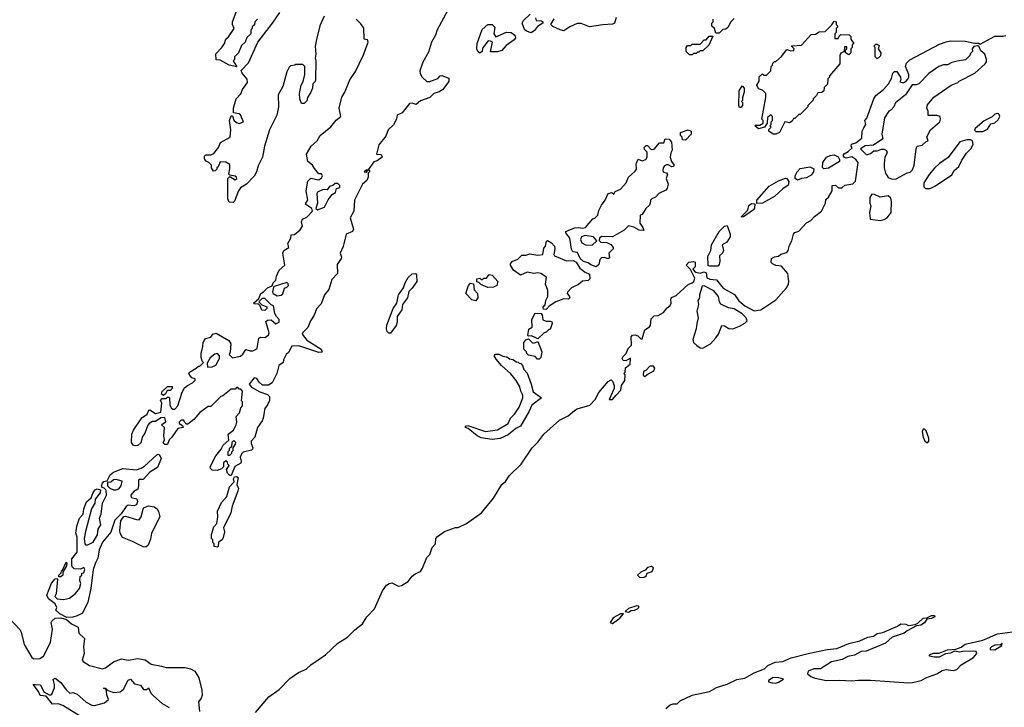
# Model space of a CAD drawing. Extents: x 2348354 to 2479840, y 460476 to 613653.
# Tile 288 of 305: x 2457711 to 2464994, y 582037 to 587120. Entities that reach past the tile are written whole.
import ezdxf

# ---------------------------------------------------------------- set-up
doc = ezdxf.new("R2010")
doc.units = 0

msp = doc.modelspace()

# ---------------------------------------------------------------- linework, layer by layer
at = {"layer": '0CON05XD'}
for points in [[(2459470, 587125), (2459450, 587105), (2459448.3, 587081.7), (2459431.7, 587068.3), (2459430, 587055), (2459420, 587045), (2459420, 587015), (2459391.7, 586988.3), (2459380, 586955), (2459351.7, 586928.3), (2459330, 586875), (2459300, 586845), (2459300, 586825), (2459290, 586815), (2459318.3, 586771.7), (2459260, 586785), (2459195, 586820), (2459163.6, 586823.6), (2459161.7, 586868.3), (2459205.8, 586914.2), (2459225.9, 586944.1), (2459236.2, 586975), (2459256, 586994), (2459297.5, 587055), (2459286.2, 587085), (2459286.7, 587105), (2459355, 587290)], [(2460879.3, 587190.7), (2460800, 587045), (2460786.7, 587005), (2460757.5, 586955), (2460735, 586880), (2460693.3, 586805), (2460671.7, 586741.7), (2460673, 586723), (2460687.5, 586695), (2460723, 586663), (2460745, 586662.5), (2460803.6, 586686.4), (2460822.5, 586705), (2460835, 586707.5), (2460885, 586686.7), (2460885.8, 586664.2), (2460837.9, 586602.1), (2460815, 586586.2), (2460774.3, 586575.7), (2460745.8, 586544.2), (2460675, 586520), (2460645, 586492.5), (2460615, 586502.5), (2460595, 586500), (2460539.3, 586430.7), (2460502.5, 586415), (2460497.5, 586385), (2460477, 586343), (2460437.5, 586305), (2460420.7, 586259.3), (2460366.7, 586195), (2460350, 586125), (2460385, 586122.5), (2460392.5, 586105), (2460355, 586076.7), (2460330.7, 586069.3), (2460290, 586010), (2460275, 586007.5), (2460260, 585995), (2460277.5, 585992.5), (2460290, 586010), (2460298.3, 586008.3), (2460300, 585995), (2460290, 585985), (2460290, 585955), (2460279.3, 585930.7), (2460247.5, 585905), (2460188.8, 585785), (2460183.3, 585705), (2460156.7, 585655), (2460179.3, 585570.7), (2460172.5, 585555), (2460126.4, 585533.6), (2460103, 585443), (2460082.5, 585395), (2460092.5, 585365), (2460090, 585355), (2460060.7, 585309.3), (2460063.3, 585245), (2460019.3, 585200.7), (2459998.8, 585125), (2459966.2, 585085), (2459940.8, 585019.2), (2459906.4, 584983.6), (2459890, 584935), (2459862.5, 584895), (2459842.5, 584845), (2459805, 584807.5), (2459800, 584795), (2459835, 584751.2), (2459942.5, 584685), (2459948.3, 584661.7), (2459925, 584660), (2459775, 584708.8), (2459724.1, 584705.9), (2459699.2, 584660.8), (2459682.5, 584645), (2459662.5, 584605), (2459660, 584585), (2459627.5, 584565), (2459612.5, 584505), (2459580, 584435), (2459551.7, 584418.3), (2459508.3, 584418.3), (2459481.7, 584441.7), (2459465, 584467.5), (2459445, 584472.5), (2459410, 584425), (2459425, 584402.5), (2459488.3, 584368.3), (2459545, 584350), (2459560, 584335), (2459558.8, 584305), (2459545, 584272.5), (2459523.8, 584245), (2459511.2, 584175), (2459506.1, 584153.9), (2459470, 584105), (2459450, 584035), (2459423.8, 584005), (2459423.3, 583986.7), (2459436.2, 583955), (2459432.5, 583945), (2459425, 583937.5), (2459365, 583922.5), (2459355, 583912.5), (2459343.3, 583885), (2459350, 583855), (2459347, 583843), (2459303.6, 583816.4), (2459275, 583750), (2459265, 583750), (2459248.3, 583768.3), (2459240, 583795), (2459260, 583825), (2459250, 583835), (2459248.3, 583848.3), (2459235, 583860), (2459220, 583845), (2459220, 583815), (2459205, 583800), (2459171.7, 583788.3), (2459135, 583790), (2459121.7, 583801.7), (2459120, 583815), (2459163.3, 583895), (2459202.5, 583945), (2459217.5, 583975), (2459258.3, 584011.7), (2459253.3, 584055), (2459293, 584087), (2459312.5, 584125), (2459316.7, 584145), (2459313, 584187), (2459337, 584213), (2459348.3, 584251.7), (2459360, 584265), (2459360, 584295), (2459352.5, 584302.5), (2459360, 584375), (2459348.3, 584388.3), (2459335, 584390), (2459325, 584400), (2459315, 584400), (2459305, 584390), (2459275, 584390), (2459215, 584340), (2459200, 584335), (2459125, 584260), (2459105, 584260), (2459043.6, 584216.4), (2459000, 584165), (2458955, 584130), (2458945, 584130), (2458930, 584145), (2458925, 584160), (2458905, 584160), (2458890, 584145), (2458890, 584135), (2458915, 584120), (2458920, 584105), (2458880.7, 584099.3), (2458837.5, 584035), (2458817.5, 584015), (2458805, 583980), (2458785, 583980), (2458773, 583993), (2458782.5, 584015), (2458777.5, 584045), (2458782.5, 584105), (2458760, 584125), (2458765, 584130)], [(2459962.5, 587145), (2459932.5, 587075), (2459907, 586973), (2459897.5, 586925), (2459902.5, 586865), (2459897.5, 586835), (2459902.5, 586815), (2459900, 586675), (2459897, 586663), (2459880, 586645), (2459877, 586613), (2459861.7, 586578.3), (2459840, 586545), (2459835, 586520), (2459815, 586500), (2459795, 586500), (2459782.5, 586535), (2459780, 586575), (2459792.5, 586635), (2459807, 586663), (2459820, 586715), (2459820, 586775), (2459805, 586790), (2459755, 586790), (2459747, 586783), (2459715, 586780), (2459705, 586770), (2459687.5, 586735), (2459656.7, 586625), (2459622.5, 586565), (2459626.7, 586475), (2459612.5, 586415), (2459560, 586305), (2459522.5, 586185), (2459506.7, 586105), (2459475, 586040), (2459463.9, 585996.1), (2459445, 585962.5), (2459390, 585905), (2459345, 585877.5), (2459328.8, 585855), (2459300.7, 585779.3), (2459290.7, 585769.3), (2459261.7, 585771.7), (2459250, 585795), (2459250, 585945), (2459265, 585960), (2459305, 585937.5), (2459317.5, 585945), (2459316.2, 585955), (2459305, 585962.5), (2459265, 585970), (2459258.3, 585978.3), (2459266.4, 586016.4), (2459265, 586050), (2459237, 586067), (2459195, 586070), (2459178.3, 586031.7), (2459170, 586025), (2459170, 586015), (2459158.3, 586001.7), (2459145, 586000), (2459130, 586025), (2459130, 586045), (2459110, 586065), (2459087, 586077), (2459077.5, 586095), (2459078.3, 586111.7), (2459088.3, 586121.7), (2459125, 586120), (2459148.3, 586131.7), (2459182.5, 586175), (2459197, 586213), (2459268.3, 586251.7), (2459272.5, 586305), (2459262.5, 586375), (2459275, 586410), (2459285, 586410), (2459296.4, 586376.4), (2459315, 586360), (2459335, 586353.3), (2459367.5, 586365), (2459345, 586416.2), (2459335, 586423.8), (2459292.5, 586432.5), (2459293.8, 586465), (2459313.8, 586535), (2459348.3, 586571.7), (2459360, 586605), (2459397.5, 586655), (2459395, 586680), (2459357.5, 586725), (2459350, 586745), (2459405, 586800), (2459472.5, 586955), (2459582.5, 587095), (2459636.1, 587173.9)], [(2461495, 587023.3), (2461460, 587035), (2461446.4, 587046.4), (2461427.5, 587095), (2461437, 587113), (2461488.3, 587161.7)], [(2461526.7, 587135), (2461532.5, 587115), (2461571.7, 587111.7), (2461580, 587105), (2461580, 587095), (2461540.7, 587069.3), (2461519.3, 587040.7), (2461495, 587023.3)], [(2462124.1, 587135.9), (2462110, 587095), (2462095, 587087.5), (2462025, 587083.3), (2461925, 587067.5), (2461865, 587092.5), (2461835, 587092.5), (2461781.7, 587068.3), (2461735, 587037.5), (2461710, 587045), (2461655, 587070), (2461640, 587085), (2461663.6, 587126.4)], [(2462995, 587130), (2462972.5, 587105), (2462948.3, 587061.7), (2462935, 587050), (2462911.7, 587048.3), (2462885, 587020), (2462861.7, 587021.7), (2462850, 587055), (2462831.7, 587071.7), (2462830, 587095), (2462840, 587105), (2462840, 587125)], [(2458765, 584130), (2458791.7, 584148.3), (2458785, 584180), (2458755, 584177.5), (2458715, 584150), (2458695, 584150), (2458670, 584135), (2458658.3, 584121.7), (2458637, 584063), (2458617.5, 584035), (2458608.3, 583991.7), (2458585, 583973.3), (2458565, 583970), (2458550, 583975), (2458537.5, 583995), (2458541.2, 584055), (2458553.3, 584085), (2458615, 584176.7), (2458653.3, 584205), (2458667, 584233), (2458675, 584236.2), (2458715, 584210), (2458755, 584220), (2458763.3, 584285), (2458753.3, 584305), (2458765, 584320), (2458795, 584320), (2458805, 584330), (2458815, 584330), (2458820, 584325), (2458823, 584273), (2458831.7, 584251.7), (2458845, 584240), (2458858.3, 584241.7), (2458880, 584265), (2458913, 584367), (2458931.7, 584398.3), (2458953, 584417), (2458990, 584435), (2459010, 584455), (2459010, 584465), (2458985, 584472.5), (2458973.9, 584483.9), (2458962.5, 584505), (2458967.5, 584515), (2459017, 584543), (2459035, 584560), (2459045, 584560), (2459070, 584585), (2459060, 584595), (2459053, 584623), (2459053, 584653), (2459066.4, 584703.6), (2459067.5, 584735), (2459087, 584763), (2459125, 584772.5), (2459140, 584795), (2459165, 584802.5), (2459258.8, 584748.8), (2459272.5, 584725), (2459267.5, 584662.5), (2459260, 584645), (2459285, 584620), (2459345, 584632.5), (2459363, 584647), (2459385, 584683.3), (2459415, 584672.5), (2459435, 584673.3), (2459456.7, 584683.3), (2459467, 584693), (2459480, 584765), (2459495, 584772.5), (2459525, 584770), (2459551.7, 584788.3), (2459556.4, 584806.4), (2459531.7, 584888.3), (2459545, 584900), (2459571.7, 584901.7), (2459605, 584872.5), (2459630, 584885), (2459630, 584905), (2459610, 584925), (2459598.3, 584948.3), (2459590, 585005), (2459571.7, 585011.7), (2459525, 585060), (2459505, 585060), (2459480, 585035), (2459501.7, 585011.7), (2459538.3, 584998.3), (2459540, 584985), (2459525, 584970), (2459501.7, 584971.7), (2459490, 585005), (2459478.3, 585018.3), (2459445, 585020), (2459440, 585025), (2459480, 585060), (2459494.1, 585095.9), (2459515, 585107.5), (2459545, 585137.5), (2459578.3, 585151.7), (2459587.5, 585175), (2459606.7, 585195), (2459610, 585225), (2459630.3, 585269.7), (2459673.3, 585306.7), (2459656.7, 585395), (2459666.1, 585413.9), (2459702.5, 585435), (2459693.9, 585466.1), (2459716.7, 585505), (2459720, 585530), (2459745, 585532.5), (2459785, 585567.5), (2459802.5, 585595), (2459796.7, 585625), (2459803.8, 585645), (2459835, 585660), (2459876.7, 585705), (2459872.5, 585725), (2459827.5, 585755), (2459827.5, 585765), (2459842.5, 585785), (2459830, 585855), (2459843, 585927), (2459865, 585947.5), (2459925, 585937.5), (2459945, 585950), (2459950, 585965), (2459945, 585980), (2459925, 585980), (2459891.2, 586021.2), (2459877.5, 586045), (2459841.7, 586071.7), (2459833, 586127), (2459866.7, 586185), (2459912.5, 586225), (2459933.3, 586265), (2460012.7, 586327.3), (2460051.7, 586378.3), (2460086.1, 586403.9), (2460073.8, 586465), (2460093.6, 586546.4), (2460116.7, 586585), (2460153.9, 586676.1), (2460195, 586737.5), (2460255, 586860), (2460290, 586955), (2460285, 586970), (2460260, 586975), (2460257, 587057), (2460235, 587090), (2460200, 587125)], [(2461115, 586872.5), (2461100, 586885), (2461092.5, 586905), (2461094, 586945), (2461131.7, 587048.3), (2461175, 587084.4), (2461205, 587085.6), (2461226.2, 587065), (2461217.5, 587015), (2461233, 586993), (2461311.2, 587028.8), (2461345.8, 587025.8), (2461373.3, 587005), (2461377.5, 586985), (2461369.3, 586970.7), (2461310.7, 586929.3), (2461277, 586893), (2461245, 586883.3), (2461193.3, 586883.3), (2461207.5, 586955), (2461195, 586962.5), (2461177, 586963), (2461135, 586910), (2461132.5, 586885), (2461115, 586872.5)], [(2463305, 586273.3), (2463285, 586273.3), (2463252.5, 586295), (2463251.7, 586308.3), (2463270, 586325), (2463260, 586335), (2463270, 586345), (2463270, 586365), (2463280, 586375), (2463280, 586405), (2463267.5, 586417.5), (2463243, 586397), (2463240, 586355), (2463220, 586325), (2463175, 586312.5), (2463150, 586335), (2463155, 586340), (2463185, 586340), (2463210, 586355), (2463210, 586375), (2463200, 586385), (2463230, 586545), (2463230, 586575), (2463205, 586600), (2463175, 586610), (2463162.5, 586635), (2463180, 586665), (2463181.7, 586698.3), (2463205, 586720), (2463215, 586710), (2463235, 586710), (2463267, 586743), (2463270, 586775), (2463280, 586785), (2463281.7, 586798.3), (2463295, 586810), (2463305, 586810), (2463345, 586847.5), (2463385, 586900), (2463415, 586890), (2463438.3, 586891.7), (2463440, 586905), (2463421.7, 586921.7), (2463422.5, 586927.5), (2463495, 586932.5), (2463565, 587010), (2463597, 587013), (2463625, 587030), (2463668.3, 587031.7), (2463718.3, 587081.7), (2463735, 587110), (2463750, 587105), (2463750, 587085), (2463760, 587075), (2463760, 587065), (2463750, 587055), (2463750, 587025), (2463740, 587015), (2463741.7, 586981.7), (2463765, 586980), (2463771.7, 586998.3), (2463785, 587010), (2463847, 587007), (2463860, 586995), (2463860, 586975), (2463880, 586945), (2463870, 586935), (2463870, 586915), (2463860, 586905), (2463860, 586875), (2463845, 586860), (2463820, 586875), (2463820, 586895), (2463830, 586905), (2463828.3, 586918.3), (2463811.7, 586918.3), (2463810, 586885), (2463785, 586872.5), (2463776.7, 586855), (2463776.7, 586795), (2463700, 586705), (2463700, 586695), (2463688.3, 586681.7), (2463687, 586643), (2463661.7, 586618.3), (2463660, 586595), (2463645, 586582.5), (2463615, 586580), (2463605, 586560), (2463580, 586535), (2463580, 586525), (2463540, 586485), (2463540, 586475), (2463485, 586420), (2463475, 586420), (2463445, 586390), (2463435, 586390), (2463425, 586370), (2463405, 586357.5), (2463370, 586365), (2463332.5, 586285), (2463305, 586273.3)], [(2459455, 581997.5), (2459555.4, 582114.6), (2459630.2, 582169.8), (2459708.9, 582251.1), (2459774.6, 582295.4), (2459830.2, 582319.8), (2459865, 582351.9), (2459974.2, 582425), (2460065, 582512.2), (2460137.1, 582555), (2460189.8, 582610.2), (2460246.7, 582655), (2460280, 582705), (2460336.2, 582765), (2460395, 582897.5), (2460425, 582940), (2460445, 582953.3), (2460465, 582956.7), (2460513.6, 582933.6), (2460535, 582936.7), (2460585, 582966.7), (2460614.3, 583005.7), (2460636.2, 583023.8), (2460675, 583040.8), (2460690.6, 583065), (2460723.3, 583145), (2460744.2, 583165.8), (2460762.5, 583217.5), (2460786.2, 583245), (2460790, 583285), (2460800.7, 583299.3), (2460853.3, 583336.7), (2460935, 583366.7), (2460955, 583367.5), (2461017.5, 583395), (2461127.5, 583475), (2461215, 583582.5), (2461276.7, 583685), (2461305, 583707.5), (2461331.7, 583748.3), (2461421.2, 583835), (2461502.5, 583955), (2461545, 583996.7), (2461588.8, 584055), (2461705, 584158.6), (2461767.8, 584192.2), (2461815, 584230), (2461835, 584242.5), (2461929.3, 584270.7), (2461968.3, 584311.7), (2461995, 584363.3), (2462065, 584446.7), (2462087.5, 584457.5), (2462097, 584447), (2462107.5, 584415), (2462107.5, 584395), (2462072.5, 584312.5), (2462095, 584313.3), (2462122.5, 584345), (2462158.3, 584381.7), (2462162.5, 584415), (2462187, 584453), (2462190, 584495), (2462180, 584505), (2462190, 584515), (2462193, 584547), (2462227, 584573), (2462228.3, 584618.3), (2462195, 584597.5), (2462175, 584600), (2462167.5, 584615), (2462171.7, 584628.3), (2462197, 584653), (2462211.7, 584688.3), (2462236.7, 584715), (2462233.8, 584775), (2462245, 584787.5), (2462265, 584790), (2462282.4, 584782.4), (2462305, 584760), (2462315, 584760), (2462335, 584827.5), (2462369.3, 584850.7), (2462377, 584863), (2462381.7, 584908.3), (2462405, 584930), (2462435, 584933.3), (2462473.9, 584956.1), (2462500.5, 584989.5), (2462523.6, 585006.4), (2462530, 585025), (2462527.5, 585055), (2462533.6, 585066.4), (2462568.3, 585081.7), (2462657, 585163), (2462686.1, 585173.9), (2462697.5, 585185), (2462705, 585210), (2462672.5, 585272.5), (2462640, 585305), (2462661.7, 585328.3), (2462695, 585332.5), (2462708.3, 585328.3), (2462706.4, 585293.6), (2462690, 585275), (2462701.7, 585261.7), (2462713, 585253), (2462745, 585246.7), (2462775, 585256.2), (2462790, 585250), (2462795, 585212.5), (2462815, 585202.5), (2462865, 585197.5), (2462915.8, 585135.8), (2462998.1, 585088.1), (2463031.7, 585041.7), (2463075, 585005.7), (2463145, 584966.9), (2463193.9, 584976.1), (2463305, 585048.8), (2463383, 585137), (2463397.5, 585165), (2463400, 585185), (2463393.3, 585245), (2463345, 585297.5), (2463303.6, 585303.6), (2463280, 585315), (2463270, 585325), (2463272.5, 585355), (2463295, 585367.5), (2463325, 585372.5), (2463342, 585388), (2463385, 585400), (2463395.9, 585414.1), (2463405, 585452.5), (2463423.8, 585485), (2463434.2, 585535.8), (2463445, 585546.2), (2463473.9, 585556.1), (2463530.5, 585619.5), (2463562.5, 585635), (2463590, 585665), (2463642.5, 585705), (2463672.5, 585765), (2463675, 585790), (2463693, 585807), (2463720, 585855), (2463720, 585895), (2463745, 585897.5), (2463768.3, 585878.3), (2463791.7, 585878.3), (2463815, 585897.5), (2463873.6, 585906.4), (2463893.6, 585926.4), (2463912.5, 586065), (2463896.4, 586086.4), (2463867, 586107), (2463825, 586097.5), (2463811.7, 586101.7), (2463802.5, 586115), (2463810.7, 586129.3), (2463840, 586145), (2463868.3, 586171.7), (2463862.5, 586185), (2463865, 586200), (2463895, 586210), (2463940, 586245), (2463942.5, 586295), (2463955, 586320), (2463970, 586345), (2463962.5, 586375), (2463977, 586393), (2464030, 586535), (2464045, 586560), (2464100, 586605), (2464137.5, 586645), (2464160, 586685), (2464170, 586725), (2464181.7, 586738.3), (2464198.3, 586738.3), (2464226.1, 586696.1), (2464230, 586675), (2464221.7, 586661.7), (2464246.4, 586653.6), (2464265, 586662.5), (2464280.7, 586679.3), (2464288.8, 586695), (2464288.8, 586715), (2464263.3, 586775), (2464271.7, 586798.3), (2464295, 586823.3), (2464515, 586940), (2464565, 586956.7), (2464595, 586963.3), (2464705, 586962.5), (2464775, 586947.5), (2464805, 586947.5), (2464815, 586940), (2464925, 586997.5), (2464985, 586997.5), (2465005, 587003.3)], [(2462685, 586860), (2462665, 586860), (2462640, 586885), (2462640, 586915), (2462651.7, 586928.3), (2462675, 586930), (2462685, 586940), (2462745, 586940), (2462775, 586970), (2462788.3, 586971.7), (2462811.7, 586998.3), (2462838.3, 586998.3), (2462808.3, 586931.7), (2462765, 586890), (2462745, 586890), (2462735, 586880), (2462725, 586880), (2462715, 586870), (2462695, 586870), (2462685, 586860)], [(2464165, 585940), (2464195, 585942.5), (2464275, 585987.5), (2464297, 585993), (2464315, 586010), (2464326.4, 586043.6), (2464342.5, 586165), (2464350, 586185), (2464386.7, 586193.3), (2464415, 586220), (2464430, 586225), (2464420, 586255), (2464447.5, 586305), (2464516.7, 586365), (2464522.5, 586385), (2464520, 586405), (2464495, 586412.5), (2464431.7, 586411.7), (2464430, 586445), (2464420, 586465), (2464425, 586490), (2464473.6, 586546.4), (2464600, 586635), (2464650, 586655), (2464660, 586665), (2464776.4, 586723.6), (2464852.5, 586795), (2464861.7, 586808.3), (2464862.5, 586825), (2464850, 586865), (2464820.7, 586890.7), (2464809.3, 586919.3), (2464797.5, 586927.5), (2464769.3, 586920.7), (2464757.5, 586905), (2464760, 586885), (2464741.7, 586868.3), (2464740, 586855), (2464707, 586823), (2464645, 586812.5), (2464605, 586802.5), (2464575, 586787.5), (2464545, 586787.5), (2464510, 586775), (2464435, 586722.5), (2464363, 586647), (2464345, 586637.5), (2464311.7, 586638.3), (2464262.5, 586565), (2464190, 586505), (2464177.5, 586475), (2464155, 586452.5), (2464140, 586445), (2464108.8, 586395), (2464087.5, 586275), (2464095, 586240), (2464027, 586193), (2463965, 586186.7), (2463930, 586165), (2463975, 586120), (2464005, 586130), (2464028.3, 586151.7), (2464055, 586150), (2464085, 586163.3), (2464105, 586162.5), (2464123, 586153), (2464127.5, 586135), (2464110, 586105), (2464106.2, 586055), (2464106.2, 586025), (2464116.1, 585986.1), (2464135, 585952.5), (2464165, 585940)], [(2464055, 586830), (2464040, 586845), (2464040, 586915), (2464030, 586925), (2464045, 586940), (2464055, 586940), (2464068.3, 586928.3), (2464060, 586905), (2464080, 586875), (2464078.3, 586851.7), (2464055, 586830)], [(2463045, 586470), (2463035, 586470), (2463030, 586485), (2463032.5, 586595), (2463055, 586630), (2463070, 586615), (2463070, 586585), (2463057.5, 586545), (2463057, 586523), (2463050, 586515), (2463057, 586507), (2463057.5, 586485), (2463045, 586470)], [(2464783, 586293), (2464835, 586293.8), (2464869.5, 586310.5), (2464895, 586350), (2464925, 586357.5), (2464949.3, 586380.7), (2464960, 586405), (2464953, 586423), (2464945, 586427.5), (2464925, 586422.5), (2464905, 586402.5), (2464845, 586372.5), (2464777.5, 586315), (2464773, 586303), (2464783, 586293)], [(2462635, 586230), (2462613, 586233), (2462611.7, 586251.7), (2462600, 586265), (2462600, 586285), (2462656.4, 586306.4), (2462677.5, 586295), (2462677, 586273), (2462635, 586230)], [(2461975, 585292.5), (2461935, 585307.5), (2461915, 585323.3), (2461882.5, 585332.5), (2461857.5, 585355), (2461838.3, 585398.3), (2461802.5, 585405), (2461793.6, 585423.6), (2461780, 585505), (2461750, 585545), (2461750, 585555), (2461815, 585580.8), (2461843.9, 585583.9), (2461875, 585578.8), (2461895.9, 585584.1), (2461951.7, 585648.3), (2461965, 585652.5), (2461987.5, 585675), (2461995, 585710), (2462015, 585750), (2462042.5, 585785), (2462063.6, 585836.4), (2462091.7, 585841.7), (2462105, 585830), (2462115, 585850), (2462155, 585867.5), (2462197.5, 585915), (2462213.6, 585956.4), (2462265, 586000), (2462272.5, 586015), (2462270, 586055), (2462285, 586090), (2462315, 586077.5), (2462343, 586087), (2462352.5, 586105), (2462351.7, 586141.7), (2462331.7, 586161.7), (2462330, 586175), (2462345, 586190), (2462355, 586190), (2462381.7, 586161.7), (2462405, 586162.5), (2462445, 586210), (2462475, 586210), (2462485, 586240), (2462515, 586237.5), (2462532.5, 586215), (2462537.5, 586155), (2462527.5, 586135), (2462523.3, 586105), (2462533, 586073), (2462552.5, 586045), (2462546.1, 586033.9), (2462535, 586032.5), (2462507, 586047), (2462495, 586046.7), (2462480.5, 586039.5), (2462470, 586025), (2462467.5, 586005), (2462473.3, 585993.3), (2462495, 585987.5), (2462502.5, 585975), (2462493.3, 585945), (2462508.8, 585905), (2462501.2, 585875), (2462490.7, 585859.3), (2462440, 585835), (2462413, 585807), (2462386.7, 585795), (2462376.7, 585785), (2462373.8, 585765), (2462370.7, 585749.3), (2462342.5, 585725), (2462315, 585680), (2462300, 585675), (2462297.5, 585615), (2462320, 585585), (2462328.3, 585561.7), (2462294.3, 585564.3), (2462255, 585586.7), (2462213.6, 585596.4), (2462183.3, 585565), (2462095.9, 585514.1), (2462015, 585516.7), (2462000, 585505), (2461998.3, 585488.3), (2462010, 585475), (2462055, 585472.5), (2462085, 585457.5), (2462100, 585435), (2462100, 585425), (2462070, 585395), (2462075, 585360), (2462065, 585353.3), (2462035, 585362.5), (2462015, 585360), (2462003, 585347), (2461995, 585310), (2461975, 585292.5)], [(2464411.7, 585871.7), (2464445, 585873.3), (2464485, 585892.5), (2464605, 585973.3), (2464624.1, 586005.9), (2464658, 586035), (2464678.8, 586081.2), (2464715, 586132.5), (2464746.7, 586165), (2464763, 586197), (2464760, 586225), (2464745, 586232.5), (2464717, 586233), (2464665, 586217.5), (2464577.7, 586102.3), (2464515, 586057.5), (2464478.3, 586021.7), (2464437.5, 585975), (2464400, 585915), (2464400, 585885), (2464411.7, 585871.7)], [(2463658.3, 586018.3), (2463648.3, 586028.3), (2463652.5, 586065), (2463680, 586105), (2463705, 586116.7), (2463735, 586120), (2463765, 586107.5), (2463776.4, 586086.4), (2463775, 586072.5), (2463695, 586022.5), (2463658.3, 586018.3)], [(2463465, 585933.3), (2463447.5, 585945), (2463447.5, 585965), (2463462.5, 585995), (2463485, 586020), (2463555, 586032), (2463585, 586017.5), (2463583.8, 585995), (2463565, 585970), (2463530, 585950), (2463495, 585946.2), (2463465, 585933.3)], [(2459915, 585713.8), (2459966, 585735), (2459992.1, 585787.9), (2460023.3, 585826.7), (2460047, 585843), (2460055, 585872.5), (2460079.3, 585880.7), (2460078.8, 585895), (2460065, 585910), (2460045, 585910), (2460027.5, 585895), (2460002.3, 585887.7), (2459986.7, 585863.3), (2459955, 585866), (2459913.3, 585845), (2459908.8, 585835), (2459913.3, 585765), (2459902.5, 585725), (2459915, 585713.8)], [(2463162.5, 585762.5), (2463162.5, 585785), (2463255, 585890), (2463325, 585930), (2463375, 585948.8), (2463385.9, 585945.9), (2463400, 585925), (2463395, 585897.5), (2463355, 585870), (2463295, 585813.8), (2463205, 585763.8), (2463162.5, 585762.5)], [(2464075, 585636.7), (2464105, 585644), (2464126.7, 585655), (2464157.5, 585695), (2464160, 585775), (2464155, 585800), (2464135, 585817.5), (2464075, 585807.5), (2464035, 585827.5), (2464015, 585830), (2464000, 585805), (2464000, 585765), (2464006.7, 585745), (2463997.5, 585695), (2464002.5, 585645), (2464075, 585636.7)], [(2463050, 585660), (2463050, 585665), (2463097, 585713), (2463105, 585747.5), (2463125, 585762.5), (2463148.3, 585758.3), (2463146.7, 585726.7), (2463140, 585715), (2463065, 585662.5), (2463050, 585660)], [(2462875, 585297.5), (2462815, 585297.5), (2462803.6, 585303.6), (2462800.7, 585369.3), (2462822.5, 585415), (2462828.8, 585455), (2462884.2, 585555), (2462925, 585593.8), (2462945, 585597.5), (2462967.5, 585535), (2462966.7, 585515), (2462942.5, 585475), (2462907.5, 585455), (2462916.2, 585415), (2462910, 585395), (2462887.5, 585375), (2462891.2, 585335), (2462885, 585310), (2462875, 585297.5)], [(2461605, 584977.5), (2461585, 584980), (2461582.5, 584995), (2461597, 585013), (2461602.5, 585045), (2461617.5, 585075), (2461617.5, 585117.5), (2461600, 585165), (2461607.5, 585217.5), (2461565, 585243.3), (2461545, 585248), (2461515, 585244), (2461465, 585253.3), (2461415, 585232.5), (2461365, 585267.5), (2461342.5, 585305), (2461342.5, 585315), (2461355, 585332.5), (2461395, 585350), (2461425, 585380), (2461455, 585380), (2461485, 585390), (2461545, 585380), (2461580, 585385), (2461588.3, 585431.7), (2461600, 585445), (2461608.3, 585481.7), (2461615, 585486.7), (2461645, 585470), (2461666.7, 585445), (2461670, 585425), (2461662.5, 585385), (2461667.5, 585375), (2461755, 585336.7), (2461805, 585340), (2461828.3, 585328.3), (2461853.6, 585283.6), (2461893.9, 585253.9), (2461925, 585240), (2461927.5, 585205), (2461917, 585193), (2461875, 585186.2), (2461845, 585162.5), (2461792.3, 585137.7), (2461762.5, 585105), (2461760, 585095), (2461775, 585080), (2461780, 585065), (2461770, 585055), (2461735, 585057.5), (2461676.4, 585033.6), (2461627, 585003), (2461605, 584977.5)], [(2461945, 585452.5), (2461980, 585485), (2461955, 585513.8), (2461895, 585524.2), (2461865.9, 585514.1), (2461860, 585495), (2461870, 585470), (2461897, 585457), (2461945, 585452.5)], [(2460455, 584802.2), (2460442.8, 584802.8), (2460430, 584815), (2460424.6, 584835), (2460427.6, 584862.4), (2460473.9, 584985), (2460500, 585025), (2460513.5, 585085), (2460550.9, 585139.1), (2460562.5, 585175), (2460585, 585213.1), (2460615, 585242.5), (2460640, 585245), (2460647.5, 585235), (2460648.8, 585185), (2460615.6, 585134.4), (2460588.8, 585111.2), (2460580.8, 585065), (2460543.3, 585015), (2460538, 584975), (2460504.3, 584925), (2460502.7, 584885), (2460495, 584859.2), (2460455, 584802.2)], [(2461175, 585140), (2461121.7, 585161.7), (2461108.3, 585178.3), (2461091.7, 585181.7), (2461092.5, 585205), (2461115, 585210), (2461125, 585200), (2461135, 585200), (2461145, 585210), (2461165, 585210), (2461183, 585237), (2461205, 585232.5), (2461247.5, 585185), (2461240, 585155), (2461215, 585142.5), (2461175, 585140)], [(2459615, 585080), (2459645, 585082.5), (2459657, 585093), (2459670, 585135), (2459688.3, 585141.7), (2459700, 585155), (2459698.3, 585168.3), (2459687, 585177), (2459592.5, 585147.5), (2459588.3, 585141.7), (2459582.5, 585105), (2459587, 585097), (2459615, 585080)], [(2461085, 585042.5), (2461055, 585050), (2461012.5, 585095), (2461030, 585155), (2461045, 585172.5), (2461068.3, 585168.3), (2461073, 585123), (2461097, 585097), (2461100, 585065), (2461085, 585042.5)], [(2462765, 584692.2), (2462820, 584725), (2462861.7, 584768.3), (2462880, 584795), (2462905, 584860), (2462925, 584857.5), (2462956.1, 584836.1), (2462985, 584835.8), (2463036.4, 584853.6), (2463075, 584876), (2463092, 584895), (2463084, 584915), (2463055, 584946), (2462995, 584982), (2462955, 584991.2), (2462897, 585017), (2462886.7, 585035), (2462879.2, 585075), (2462845.6, 585115.6), (2462775, 585153.3), (2462760, 585150), (2462756.4, 585143.6), (2462740, 585085), (2462740, 585065), (2462727.5, 585045), (2462732.5, 585015), (2462720, 584965), (2462730, 584915), (2462718.8, 584875), (2462716.2, 584835), (2462690, 584755), (2462696, 584735), (2462720.5, 584710.5), (2462743.8, 584693.8), (2462765, 584692.2)], [(2461545, 584760), (2461515, 584776.7), (2461495, 584782.5), (2461475, 584780), (2461470, 584785), (2461478.3, 584831.7), (2461501.7, 584848.3), (2461500, 584905), (2461525, 584950), (2461567.5, 584947.5), (2461577, 584937), (2461581.7, 584901.7), (2461605, 584892.5), (2461635, 584892.5), (2461646.4, 584886.4), (2461650, 584875), (2461635, 584830), (2461625, 584830), (2461605, 584810), (2461590, 584805), (2461545, 584760)], [(2461555, 584610), (2461541.7, 584611.7), (2461525, 584630), (2461475, 584640), (2461461.7, 584651.7), (2461460, 584665), (2461440, 584685), (2461440, 584735), (2461455, 584752.5), (2461475, 584760), (2461505, 584732.5), (2461515, 584730), (2461545, 584740), (2461573.3, 584665), (2461567, 584623), (2461555, 584610)], [(2459101.7, 584551.7), (2459135, 584553.8), (2459163, 584567), (2459190, 584615), (2459190, 584635), (2459175, 584652.5), (2459155, 584647.5), (2459120.7, 584619.3), (2459098.3, 584581.7), (2459101.7, 584551.7)], [(2461205, 584016), (2461125, 584030), (2461095, 584044.2), (2461028.3, 584098.3), (2461010, 584105), (2461010, 584115), (2461025, 584120), (2461155.9, 584075.9), (2461245, 584088), (2461323.8, 584135), (2461342.5, 584175), (2461372.5, 584205), (2461406.2, 584255), (2461433.8, 584325), (2461433.8, 584345), (2461417.5, 584375), (2461410, 584405), (2461383.6, 584453.6), (2461345, 584502.5), (2461274.3, 584564.3), (2461235, 584610), (2461220, 584635), (2461231.7, 584648.3), (2461255, 584647.5), (2461285, 584632.5), (2461315, 584626.7), (2461335, 584613.3), (2461358.8, 584608.8), (2461385, 584590), (2461398.3, 584588.3), (2461405, 584580), (2461418.3, 584578.3), (2461430, 584565), (2461440, 584535), (2461466.2, 584506.2), (2461495.7, 584425.7), (2461508.2, 584368.2), (2461570, 584325), (2461498.9, 584271.1), (2461479.1, 584225), (2461415, 584115.6), (2461382.1, 584097.9), (2461325, 584051.4), (2461265, 584024.2), (2461205, 584016)], [(2462335, 584482.5), (2462351.7, 584498.3), (2462402.5, 584525), (2462410, 584545), (2462398.3, 584558.3), (2462371.7, 584558.3), (2462345, 584530), (2462325, 584520), (2462323, 584493), (2462335, 584482.5)], [(2458775, 584342.5), (2458761.2, 584351.2), (2458765, 584372.5), (2458805, 584407.5), (2458838.3, 584408.3), (2458840, 584395), (2458825, 584380), (2458801.7, 584378.3), (2458790, 584355), (2458775, 584342.5)], [(2464425, 583993.3), (2464435.8, 584004.2), (2464437, 584027), (2464415, 584080), (2464405, 584092.5), (2464395, 584092.5), (2464386.7, 584075), (2464394.2, 584034.2), (2464406.7, 584005), (2464425, 583993.3)], [(2459265, 583900), (2459280, 583915), (2459280, 583925), (2459290, 583935), (2459290, 583955), (2459307, 583983), (2459310, 583995), (2459295, 584010), (2459280, 583995), (2459278.3, 583961.7), (2459261.7, 583948.3), (2459260, 583935), (2459250, 583925), (2459251.7, 583901.7), (2459265, 583900)], [(2458060.7, 582700.7), (2458008.3, 582728.3), (2457980, 582755), (2457986.7, 582775), (2457975, 582802.5), (2457925, 582840), (2457912.9, 582865), (2457946.2, 582955), (2457975, 582987.5), (2457985, 582990), (2457990, 582985), (2457982.5, 582875), (2457972.5, 582855), (2457988.3, 582838.3), (2458035, 582833.8), (2458080, 582845), (2458125, 582878.8), (2458153.8, 582915), (2458163.3, 582953.3), (2458157.5, 582975), (2458160, 583005), (2458170, 583015), (2458171.7, 583028.3), (2458185, 583030), (2458193.3, 583055), (2458185, 583070), (2458161.7, 583058.3), (2458115, 583060), (2458100, 583075), (2458097, 583087), (2458097.5, 583135), (2458137.5, 583185), (2458136.2, 583295), (2458126.7, 583325), (2458134.3, 583375), (2458154.2, 583435), (2458180, 583465), (2458186.2, 583505), (2458206.7, 583555), (2458240, 583585), (2458253.8, 583625), (2458270, 583645), (2458285, 583653.3), (2458310, 583645), (2458307, 583623), (2458270, 583575), (2458266.7, 583545), (2458243.8, 583505), (2458197.5, 583337.5), (2458187.5, 583285), (2458192.5, 583245), (2458198.3, 583238.3), (2458215, 583237.5), (2458255, 583257.5), (2458287, 583313), (2458292.5, 583355), (2458312.5, 583385), (2458302.5, 583435), (2458313, 583467), (2458323.3, 583545), (2458352.5, 583605), (2458351.7, 583641.7), (2458337.5, 583657.5), (2458321.7, 583661.7), (2458317.5, 583675), (2458323.8, 583695), (2458335, 583706.7), (2458358.3, 583711.7), (2458381.2, 583755), (2458405, 583776.2), (2458475, 583802.5), (2458575, 583793.3), (2458610, 583805), (2458635, 583820), (2458725, 583902.5), (2458735, 583907.5), (2458745, 583902.5), (2458757, 583877), (2458730, 583810), (2458674.4, 583775.6), (2458625, 583720), (2458595, 583720), (2458590, 583715), (2458591.2, 583675), (2458585, 583650), (2458555, 583632.5), (2458534.1, 583605.9), (2458537, 583587), (2458577.1, 583577.1), (2458582.9, 583555), (2458576, 583535), (2458555, 583527.3), (2458515, 583530.8), (2458499.1, 583520.9), (2458461.7, 583468.3), (2458415, 583420), (2458385, 583332.5), (2458325, 583257.5), (2458298.3, 583201.7), (2458290.5, 583139.5), (2458271.2, 583105), (2458254.2, 583055), (2458238, 582915), (2458215.9, 582814.1), (2458175, 582732.5), (2458137.3, 582712.7), (2458105, 582704), (2458060.7, 582700.7)], [(2458425, 583643.8), (2458445, 583652.5), (2458462.5, 583675), (2458468.3, 583708.3), (2458425, 583720), (2458405, 583717.5), (2458385, 583702.5), (2458361.7, 583698.3), (2458360, 583675), (2458377, 583657), (2458404.2, 583644.2), (2458425, 583643.8)], [(2459175, 583220), (2459150, 583225), (2459150, 583245), (2459140, 583255), (2459140, 583275), (2459130, 583285), (2459130, 583315), (2459148.3, 583371.7), (2459170, 583395), (2459177.5, 583445), (2459173.6, 583486.4), (2459205, 583550), (2459242.5, 583595), (2459264.1, 583665.9), (2459297, 583703), (2459292.5, 583725), (2459300, 583740), (2459315, 583742.5), (2459327.5, 583735), (2459316.7, 583685), (2459328.8, 583655), (2459326.2, 583635), (2459282.5, 583525), (2459272.5, 583475), (2459220, 583365), (2459227.5, 583335), (2459217, 583293), (2459210, 583275), (2459181.7, 583258.3), (2459180, 583225), (2459175, 583220)], [(2458645, 583220.9), (2458625, 583223.2), (2458545, 583263.8), (2458471.9, 583291.9), (2458453.5, 583323.5), (2458451.8, 583345), (2458460, 583415), (2458482.5, 583447.5), (2458495, 583450.8), (2458575, 583424.2), (2458595.9, 583424.1), (2458610, 583445), (2458627.7, 583512.3), (2458665, 583527.5), (2458705, 583518.5), (2458725.8, 583505.8), (2458738.8, 583485), (2458749.2, 583445), (2458686.2, 583325), (2458680, 583280), (2458661.1, 583235), (2458645, 583220.9)], [(2458001.7, 583001.7), (2458000, 583015), (2458018.3, 583031.7), (2458020, 583045), (2458028.3, 583051.7), (2458055, 583110), (2458060, 583105), (2458057, 583083), (2458030, 583035), (2458030, 583015), (2458015, 583002.5), (2458001.7, 583001.7)], [(2462325, 582997.5), (2462335, 583002.5), (2462345, 583010), (2462351.7, 583028.3), (2462389.3, 583040.7), (2462398.3, 583068.3), (2462385, 583077.5), (2462355, 583070), (2462338.3, 583051.7), (2462305, 583036.7), (2462280, 583015), (2462295, 583000), (2462325, 582997.5)], [(2462215, 582740), (2462235, 582752.5), (2462260, 582755), (2462280, 582765), (2462290, 582775), (2462290, 582785), (2462275, 582787.5), (2462215, 582766.7), (2462190, 582745), (2462215, 582740)], [(2457632.5, 582695), (2457713.4, 582613.4), (2457723.4, 582593.4), (2457745, 582500.6), (2457801.9, 582405), (2457815.5, 582395.5), (2457861.7, 582398.3), (2457888, 582415), (2457939.2, 582515), (2457954, 582615), (2457944, 582665), (2457948, 582675), (2457974.2, 582695.8), (2458015, 582698.8), (2458056.7, 582686.7), (2458093.9, 582653.9), (2458145, 582630), (2458150, 582585), (2458190, 582545), (2458183.9, 582483.9), (2458187.5, 582435), (2458173.3, 582385), (2458180, 582375), (2458227.3, 582347.3), (2458325, 582322), (2458345, 582328.8), (2458405.8, 582374.2), (2458465, 582396.2), (2458515, 582385.8), (2458585, 582399.1), (2458638.5, 582388.5), (2458685, 582355.6), (2458760.3, 582340.3), (2458795, 582331.9), (2458935, 582332.5), (2458975, 582322.5), (2459007.5, 582305), (2459037.5, 582255), (2459058.8, 582165), (2459060, 582125), (2459054.2, 582105.8), (2459033, 582077), (2459041.1, 582005)], [(2462095, 582657.5), (2462105, 582663.3), (2462150, 582695), (2462178.3, 582728.3), (2462155, 582727.5), (2462102.3, 582697.7), (2462080, 582665), (2462095, 582657.5)], [(2462490.7, 582029.3), (2462522.5, 582055), (2462545, 582062.5), (2462575, 582062.5), (2462597.5, 582085), (2462685, 582125.8), (2462812.5, 582155), (2462865, 582182.9), (2462945, 582208), (2463015, 582242), (2463075, 582252), (2463145, 582292.5), (2463219.5, 582320.5), (2463245, 582346), (2463300.3, 582369.7), (2463355, 582375.6), (2463417.9, 582402.1), (2463542.5, 582435), (2463685, 582465.6), (2463755, 582471.4), (2463845, 582509.4), (2463925, 582528.6), (2463985, 582555.6), (2464025.8, 582564.2), (2464055, 582583.8), (2464095, 582590), (2464203.8, 582636.2), (2464230, 582655), (2464265, 582652.5), (2464285, 582642.5), (2464335, 582650), (2464355, 582660), (2464394.1, 582695.9), (2464421.7, 582698.3), (2464456.4, 582716.4), (2464476.7, 582716.7), (2464480, 582705), (2464455, 582692.5), (2464421.7, 582688.3), (2464405, 582662.5), (2464376.1, 582643.9), (2464345, 582640), (2464275, 582603.3), (2464252.5, 582585), (2464164.1, 582555.9), (2464115, 582510.8), (2463972, 582452), (2463935, 582449.2), (2463886.6, 582423.4), (2463837.8, 582412.2), (2463795, 582390.8), (2463715.6, 582374.4), (2463635, 582321.2), (2463585, 582321.2), (2463542.5, 582305), (2463537.5, 582285), (2463564.1, 582264.1), (2463595, 582252), (2463675.8, 582235.8), (2463775, 582238.6), (2463865, 582231.9), (2463915, 582238), (2464005, 582237.5), (2464285, 582219.2), (2464315, 582220), (2464380, 582235), (2464414.1, 582255.9), (2464495.9, 582284.1), (2464535, 582308.8), (2464564.2, 582315.8), (2464615, 582310), (2464644.2, 582315.8), (2464675, 582350), (2464765.8, 582404.2), (2464790, 582435), (2464785, 582450), (2464765, 582452.5), (2464685, 582450), (2464665, 582443.8), (2464625, 582452.5), (2464595, 582437.5), (2464558.3, 582431.7), (2464511.7, 582408.3), (2464475, 582407.5), (2464440, 582415), (2464440, 582425), (2464467.5, 582437.5), (2464511.7, 582438.3), (2464575, 582462.5), (2464635, 582467.5), (2464675, 582482.5), (2464705, 582503.3), (2464836, 582534), (2464945, 582581.2), (2465053.9, 582596.1)], [(2464925, 582462.5), (2464976.4, 582493.6), (2464978.3, 582508.3), (2464965, 582500), (2464925, 582497.5), (2464900, 582485), (2464890, 582475), (2464890, 582465), (2464925, 582462.5)], [(2458165, 581966.7), (2458031.5, 582051.5), (2457995, 582062), (2457955, 582060), (2457908.3, 582118.3), (2457862.5, 582125), (2457850, 582155), (2457810, 582205), (2457825, 582206.7), (2457865, 582202.5), (2457890.7, 582150.7), (2457928.3, 582128.3), (2457941.7, 582128.3), (2457950, 582135), (2457969.3, 582180.7), (2457970, 582205), (2457960, 582245), (2457975, 582252.5), (2458015, 582220), (2458055.7, 582165.7), (2458081.7, 582141.7), (2458105, 582146.2), (2458136.7, 582135), (2458204.4, 582074.4), (2458245, 582053.3), (2458265, 582050), (2458339.5, 582070.5), (2458367.5, 582095), (2458355, 582130), (2458350, 582170), (2458331.7, 582178.3), (2458345, 582177.5), (2458362.5, 582162.5), (2458407, 582147), (2458455, 582151.2), (2458479.2, 582170.8), (2458515, 582237.5), (2458530, 582245), (2458560, 582210), (2458605, 582200), (2458628.3, 582168.3), (2458651.7, 582168.3), (2458665, 582180), (2458681.7, 582141.7), (2458700.7, 582120.7), (2458764.6, 582064.6), (2458816, 582036)], [(2463305, 582216.7), (2463325, 582223.8), (2463360, 582245), (2463325.9, 582255.9), (2463285, 582256.7), (2463250, 582235), (2463250, 582225), (2463277, 582217), (2463305, 582216.7)]]:
    msp.add_lwpolyline(points, dxfattribs=at)

doc.saveas('drawing.dxf')
